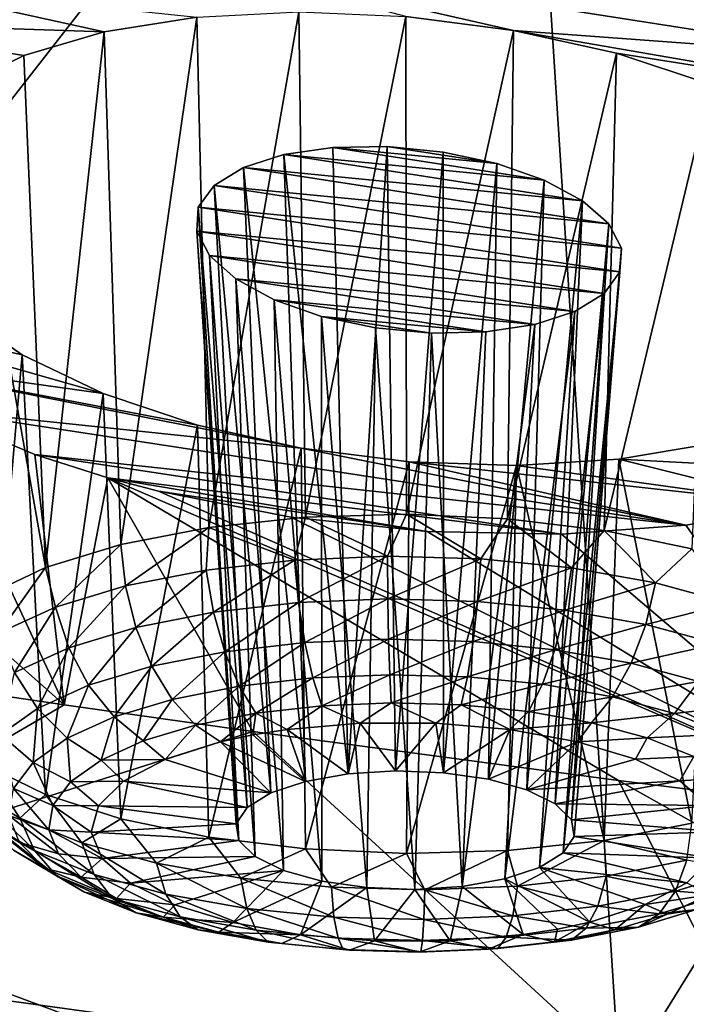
# Model space of a CAD drawing. Header units: metres. Extents: x -106 to 264, y -111 to 81.
# Tile 283 of 549: x 182.7 to 184.66, y 7.23 to 10.13. Entities that reach past the tile are written whole.
import ezdxf

# ---------------------------------------------------------------- set-up
doc = ezdxf.new("R2010")
doc.units = ezdxf.units.M
doc.layers.add('solid_20422013', color=7, linetype='CONTINUOUS')

msp = doc.modelspace()

# ---------------------------------------------------------------- linework, layer by layer
at = {"layer": 'solid_20422013'}
for points in [[(184.160324, 11.802539, 239.772095), (181.244278, 12.29898, 238.393173), (180.802429, 7.496829, 245.356094)], [(184.160324, 11.802539, 239.772095), (180.802429, 7.496829, 245.356094), (184.468872, 6.990704, 246.761917)], [(187.189865, 11.391417, 240.914032), (184.160324, 11.802539, 239.772095), (184.468872, 6.990704, 246.761917)], [(187.189865, 11.391417, 240.914032), (184.468872, 6.990704, 246.761917), (188.250092, 6.593118, 247.866257)], [(185.195145, 10.023938, 176.528854), (182.962662, 10.373031, 176.272797), (184.875244, 10.154762, 176.315903)], [(184.154877, 10.100755, 176.581284), (182.962662, 10.373031, 176.272797), (185.195145, 10.023938, 176.528854)], [(184.154877, 10.100755, 176.581284), (183.83783, 10.142313, 176.562439), (182.962662, 10.373031, 176.272797)], [(182.948532, 10.097184, 176.85524), (182.091766, 10.125464, 176.994843), (182.325394, 10.233992, 176.712799)], [(183.22142, 10.13962, 176.702988), (182.948532, 10.097184, 176.85524), (182.325394, 10.233992, 176.712799)], [(182.998093, 8.585068, 176.383347), (182.948532, 10.097184, 176.85524), (183.22142, 10.13962, 176.702988)], [(183.257324, 8.635356, 176.242386), (182.998093, 8.585068, 176.383347), (183.22142, 10.13962, 176.702988)], [(183.257324, 8.635356, 176.242386), (183.22142, 10.13962, 176.702988), (183.522079, 10.155413, 176.603851)], [(183.542007, 8.665476, 176.154907), (183.257324, 8.635356, 176.242386), (183.522079, 10.155413, 176.603851)], [(183.542007, 8.665476, 176.154907), (183.522079, 10.155413, 176.603851), (183.83783, 10.142313, 176.562439)], [(183.839691, 8.674112, 176.124741), (183.542007, 8.665476, 176.154907), (183.83783, 10.142313, 176.562439)], [(183.839691, 8.674112, 176.124741), (183.83783, 10.142313, 176.562439), (184.154877, 10.100755, 176.581284)], [(182.712173, 10.027225, 177.055466), (182.091766, 10.125464, 176.994843), (182.948532, 10.097184, 176.85524)], [(182.712173, 10.027225, 177.055466), (182.524704, 9.933858, 177.294342), (182.091766, 10.125464, 176.994843)], [(182.77565, 8.51681, 176.571655), (182.712173, 10.027225, 177.055466), (182.948532, 10.097184, 176.85524)], [(182.998093, 8.585068, 176.383347), (182.77565, 8.51681, 176.571655), (182.948532, 10.097184, 176.85524)], [(184.137375, 8.660888, 176.153229), (183.839691, 8.674112, 176.124741), (184.154877, 10.100755, 176.581284)], [(184.137375, 8.660888, 176.153229), (184.154877, 10.100755, 176.581284), (184.459137, 10.033344, 176.660431)], [(184.154877, 10.100755, 176.581284), (185.195145, 10.023938, 176.528854), (185.462418, 9.874371, 176.794083)], [(184.459137, 10.033344, 176.660431), (184.154877, 10.100755, 176.581284), (185.462418, 9.874371, 176.794083)], [(182.77565, 8.51681, 176.571655), (182.524704, 9.933858, 177.294342), (182.712173, 10.027225, 177.055466)], [(184.422043, 8.62638, 176.23909), (184.137375, 8.660888, 176.153229), (184.459137, 10.033344, 176.660431)], [(184.422043, 8.62638, 176.23909), (184.459137, 10.033344, 176.660431), (184.736969, 9.941542, 176.796463)], [(184.736969, 9.941542, 176.796463), (184.459137, 10.033344, 176.660431), (185.462418, 9.874371, 176.794083)], [(182.77565, 8.51681, 176.571655), (182.599701, 8.433567, 176.799057), (182.524704, 9.933858, 177.294342)], [(184.681259, 8.572097, 176.378601), (184.422043, 8.62638, 176.23909), (184.736969, 9.941542, 176.796463)], [(180.81427, 9.901612, 177.770645), (182.830688, 8.112091, 181.04361), (182.343765, 8.183591, 180.997772)], [(182.424042, 8.985002, 179.302551), (182.830688, 8.112091, 181.04361), (180.81427, 9.901612, 177.770645)], [(183.782715, 9.758223, 177.38446), (183.622711, 9.755213, 177.424225), (183.667847, 7.908313, 176.864746)], [(184.105881, 9.708325, 177.421356), (183.622711, 9.755213, 177.424225), (183.782715, 9.758223, 177.38446)], [(183.782715, 9.758223, 177.38446), (183.667847, 7.908313, 176.864746), (183.807327, 7.917111, 176.837875)], [(183.947708, 9.742038, 177.383347), (183.782715, 9.758223, 177.38446), (183.807327, 7.917111, 176.837875)], [(184.105881, 9.708325, 177.421356), (183.782715, 9.758223, 177.38446), (183.947708, 9.742038, 177.383347)], [(183.359451, 9.69628, 177.605743), (183.541977, 7.886082, 176.927338), (183.478455, 9.734516, 177.499878)], [(183.359451, 9.69628, 177.605743), (183.478455, 9.734516, 177.499878), (184.358566, 9.598545, 177.600845)], [(183.622711, 9.755213, 177.424225), (183.478455, 9.734516, 177.499878), (183.667847, 7.908313, 176.864746)], [(184.245987, 9.659343, 177.495605), (183.478455, 9.734516, 177.499878), (183.622711, 9.755213, 177.424225)], [(183.478455, 9.734516, 177.499878), (183.541977, 7.886082, 176.927338), (183.667847, 7.908313, 176.864746)], [(184.358566, 9.598545, 177.600845), (183.478455, 9.734516, 177.499878), (184.245987, 9.659343, 177.495605)], [(184.245987, 9.659343, 177.495605), (183.622711, 9.755213, 177.424225), (184.105881, 9.708325, 177.421356)], [(183.947708, 9.742038, 177.383347), (183.807327, 7.917111, 176.837875), (183.949112, 7.911765, 176.848877)], [(184.105881, 9.708325, 177.421356), (183.947708, 9.742038, 177.383347), (183.949112, 7.911765, 176.848877)], [(184.105881, 9.708325, 177.421356), (183.949112, 7.911765, 176.848877), (184.081726, 7.892705, 176.896881)], [(184.245987, 9.659343, 177.495605), (184.105881, 9.708325, 177.421356), (184.081726, 7.892705, 176.896881)], [(183.273285, 9.643755, 177.735352), (183.439926, 7.852219, 177.020554), (183.359451, 9.69628, 177.605743)], [(183.273285, 9.643755, 177.735352), (183.359451, 9.69628, 177.605743), (184.436111, 9.530203, 177.729553)], [(183.359451, 9.69628, 177.605743), (183.439926, 7.852219, 177.020554), (183.541977, 7.886082, 176.927338)], [(183.359451, 9.69628, 177.605743), (184.358566, 9.598545, 177.600845), (184.436111, 9.530203, 177.729553)], [(183.226089, 9.57975, 177.879807), (183.369934, 7.809467, 177.136871), (183.273285, 9.643755, 177.735352)], [(183.226089, 9.57975, 177.879807), (183.273285, 9.643755, 177.735352), (184.473694, 9.458668, 177.873032)], [(183.273285, 9.643755, 177.735352), (183.369934, 7.809467, 177.136871), (183.439926, 7.852219, 177.020554)], [(183.273285, 9.643755, 177.735352), (184.436111, 9.530203, 177.729553), (184.473694, 9.458668, 177.873032)], [(184.245987, 9.659343, 177.495605), (184.081726, 7.892705, 176.896881), (184.194412, 7.861477, 176.977997)], [(184.358566, 9.598545, 177.600845), (184.245987, 9.659343, 177.495605), (184.194412, 7.861477, 176.977997)], [(184.358566, 9.598545, 177.600845), (184.194412, 7.861477, 176.977997), (184.278061, 7.820611, 177.085648)], [(184.436111, 9.530203, 177.729553), (184.358566, 9.598545, 177.600845), (184.278061, 7.820611, 177.085648)], [(183.221329, 9.509293, 178.029144), (183.337708, 7.761291, 177.26683), (183.226089, 9.57975, 177.879807)], [(183.221329, 9.509293, 178.029144), (183.226089, 9.57975, 177.879807), (184.468872, 9.388774, 178.021927)], [(183.226089, 9.57975, 177.879807), (183.337708, 7.761291, 177.26683), (183.369934, 7.809467, 177.136871)], [(183.226089, 9.57975, 177.879807), (184.473694, 9.458668, 177.873032), (184.468872, 9.388774, 178.021927)], [(184.436111, 9.530203, 177.729553), (184.278061, 7.820611, 177.085648), (184.325882, 7.773417, 177.211105)], [(184.473694, 9.458668, 177.873032), (184.436111, 9.530203, 177.729553), (184.325882, 7.773417, 177.211105)], [(183.221329, 9.509293, 178.029144), (183.345825, 7.711592, 177.399948), (183.337708, 7.761291, 177.26683)], [(183.259155, 9.437072, 178.172546), (183.345825, 7.711592, 177.399948), (183.221329, 9.509293, 178.029144)], [(183.221329, 9.509293, 178.029144), (184.468872, 9.388774, 178.021927), (184.421936, 9.325054, 178.165833)], [(183.259155, 9.437072, 178.172546), (183.221329, 9.509293, 178.029144), (184.421936, 9.325054, 178.165833)], [(183.259155, 9.437072, 178.172546), (183.393631, 7.664398, 177.525406), (183.345825, 7.711592, 177.399948)], [(183.336884, 9.368075, 178.300903), (183.393631, 7.664398, 177.525406), (183.259155, 9.437072, 178.172546)], [(183.259155, 9.437072, 178.172546), (184.421936, 9.325054, 178.165833), (184.336258, 9.272309, 178.295029)], [(183.336884, 9.368075, 178.300903), (183.259155, 9.437072, 178.172546), (184.336258, 9.272309, 178.295029)], [(184.473694, 9.458668, 177.873032), (184.325882, 7.773417, 177.211105), (184.334, 7.723718, 177.344208)], [(184.468872, 9.388774, 178.021927), (184.473694, 9.458668, 177.873032), (184.334, 7.723718, 177.344208)], [(184.468872, 9.388774, 178.021927), (184.334, 7.723718, 177.344208), (184.301758, 7.675541, 177.474182)], [(184.421936, 9.325054, 178.165833), (184.468872, 9.388774, 178.021927), (184.301758, 7.675541, 177.474182)], [(183.336884, 9.368075, 178.300903), (183.47728, 7.623532, 177.633041), (183.393631, 7.664398, 177.525406)], [(183.449524, 9.306798, 178.405701), (183.47728, 7.623532, 177.633041), (183.336884, 9.368075, 178.300903)], [(183.336884, 9.368075, 178.300903), (184.336258, 9.272309, 178.295029), (184.217606, 9.233371, 178.400726)], [(183.449524, 9.306798, 178.405701), (183.336884, 9.368075, 178.300903), (184.217606, 9.233371, 178.400726)], [(184.421936, 9.325054, 178.165833), (184.301758, 7.675541, 177.474182), (184.231766, 7.63279, 177.590485)], [(184.336258, 9.272309, 178.295029), (184.421936, 9.325054, 178.165833), (184.231766, 7.63279, 177.590485)], [(182.945801, 9.030643, 179.093887), (182.157104, 9.140514, 179.037018), (181.957825, 9.310842, 178.726654)], [(182.706879, 9.144375, 178.906052), (182.945801, 9.030643, 179.093887), (181.957825, 9.310842, 178.726654)], [(182.518204, 9.275006, 178.675522), (182.706879, 9.144375, 178.906052), (181.957825, 9.310842, 178.726654)], [(183.449524, 9.306798, 178.405701), (183.589966, 7.592304, 177.714157), (183.47728, 7.623532, 177.633041)], [(183.589615, 9.257533, 178.47963), (183.589966, 7.592304, 177.714157), (183.449524, 9.306798, 178.405701)], [(184.07341, 9.211731, 178.476471), (183.449524, 9.306798, 178.405701), (184.217606, 9.233371, 178.400726)], [(184.07341, 9.211731, 178.476471), (183.589615, 9.257533, 178.47963), (183.449524, 9.306798, 178.405701)], [(182.59964, 7.933365, 178.140671), (182.706879, 9.144375, 178.906052), (182.518204, 9.275006, 178.675522)], [(184.336258, 9.272309, 178.295029), (184.231766, 7.63279, 177.590485), (184.129715, 7.598927, 177.683716)], [(184.217606, 9.233371, 178.400726), (184.336258, 9.272309, 178.295029), (184.129715, 7.598927, 177.683716)], [(183.589615, 9.257533, 178.47963), (183.72258, 7.573245, 177.762161), (183.589966, 7.592304, 177.714157)], [(183.748093, 9.223873, 178.517548), (183.72258, 7.573245, 177.762161), (183.589615, 9.257533, 178.47963)], [(183.913391, 9.208082, 178.516281), (183.748093, 9.223873, 178.517548), (183.589615, 9.257533, 178.47963)], [(184.07341, 9.211731, 178.476471), (183.913391, 9.208082, 178.516281), (183.589615, 9.257533, 178.47963)], [(183.748093, 9.223873, 178.517548), (183.864365, 7.567897, 177.773178), (183.72258, 7.573245, 177.762161)], [(183.913391, 9.208082, 178.516281), (183.864365, 7.567897, 177.773178), (183.748093, 9.223873, 178.517548)], [(183.913391, 9.208082, 178.516281), (184.003845, 7.576696, 177.746292), (183.864365, 7.567897, 177.773178)], [(184.07341, 9.211731, 178.476471), (184.003845, 7.576696, 177.746292), (183.913391, 9.208082, 178.516281)], [(184.217606, 9.233371, 178.400726), (184.129715, 7.598927, 177.683716), (184.003845, 7.576696, 177.746292)], [(184.07341, 9.211731, 178.476471), (184.217606, 9.233371, 178.400726), (184.003845, 7.576696, 177.746292)], [(183.529114, 8.868923, 179.309799), (182.424042, 8.985002, 179.302551), (182.157104, 9.140514, 179.037018)], [(183.224152, 8.936901, 179.230148), (183.529114, 8.868923, 179.309799), (182.157104, 9.140514, 179.037018)], [(182.945801, 9.030643, 179.093887), (183.224152, 8.936901, 179.230148), (182.157104, 9.140514, 179.037018)], [(182.59964, 7.933365, 178.140671), (182.775558, 7.84741, 178.367081), (182.706879, 9.144375, 178.906052)], [(182.775558, 7.84741, 178.367081), (182.945801, 9.030643, 179.093887), (182.706879, 9.144375, 178.906052)], [(182.775558, 7.84741, 178.367081), (182.997986, 7.775724, 178.554138), (182.945801, 9.030643, 179.093887)], [(182.997986, 7.775724, 178.554138), (183.224152, 8.936901, 179.230148), (182.945801, 9.030643, 179.093887)], [(182.424042, 8.985002, 179.302551), (182.744614, 8.849942, 179.515198), (182.830688, 8.112091, 181.04361)], [(184.663269, 8.641439, 179.561646), (182.744614, 8.849942, 179.515198), (182.424042, 8.985002, 179.302551)], [(183.529114, 8.868923, 179.309799), (184.663269, 8.641439, 179.561646), (182.424042, 8.985002, 179.302551)], [(182.997986, 7.775724, 178.554138), (183.257202, 7.721441, 178.693634), (183.224152, 8.936901, 179.230148)], [(183.257202, 7.721441, 178.693634), (183.529114, 8.868923, 179.309799), (183.224152, 8.936901, 179.230148)], [(183.257202, 7.721441, 178.693634), (183.54187, 7.686934, 178.77951), (183.529114, 8.868923, 179.309799)], [(183.529114, 8.868923, 179.309799), (183.847198, 8.828452, 179.3293), (184.663269, 8.641439, 179.561646)], [(183.54187, 7.686934, 178.77951), (183.847198, 8.828452, 179.3293), (183.529114, 8.868923, 179.309799)], [(184.465622, 8.836196, 179.189865), (184.739441, 8.882573, 179.037796), (185.304611, 8.791926, 179.122009)], [(184.681152, 7.762753, 178.549377), (184.739441, 8.882573, 179.037796), (184.465622, 8.836196, 179.189865)], [(182.744614, 8.849942, 179.515198), (182.958893, 8.781911, 179.611786), (182.830688, 8.112091, 181.04361)], [(184.297058, 8.615037, 179.688538), (182.958893, 8.781911, 179.611786), (182.744614, 8.849942, 179.515198)], [(184.297058, 8.615037, 179.688538), (182.744614, 8.849942, 179.515198), (184.663269, 8.641439, 179.561646)], [(183.54187, 7.686934, 178.77951), (183.839554, 7.673709, 178.807983), (183.847198, 8.828452, 179.3293)], [(183.839554, 7.673709, 178.807983), (184.163986, 8.817475, 179.288498), (183.847198, 8.828452, 179.3293)], [(183.847198, 8.828452, 179.3293), (185.007431, 8.70136, 179.369415), (184.663269, 8.641439, 179.561646)], [(183.847198, 8.828452, 179.3293), (184.163986, 8.817475, 179.288498), (185.007431, 8.70136, 179.369415)], [(184.163986, 8.817475, 179.288498), (184.465622, 8.836196, 179.189865), (185.007431, 8.70136, 179.369415)], [(184.421921, 7.712466, 178.690353), (184.465622, 8.836196, 179.189865), (184.163986, 8.817475, 179.288498)], [(184.421921, 7.712466, 178.690353), (184.681152, 7.762753, 178.549377), (184.465622, 8.836196, 179.189865)], [(184.465622, 8.836196, 179.189865), (185.304611, 8.791926, 179.122009), (185.007431, 8.70136, 179.369415)], [(183.839554, 7.673709, 178.807983), (184.137253, 7.682345, 178.777832), (184.163986, 8.817475, 179.288498)], [(184.137253, 7.682345, 178.777832), (184.421921, 7.712466, 178.690353), (184.163986, 8.817475, 179.288498)], [(182.958893, 8.781911, 179.611786), (183.386337, 8.033326, 181.093918), (182.830688, 8.112091, 181.04361)], [(182.958893, 8.781911, 179.611786), (184.464569, 7.888838, 181.185837), (183.386337, 8.033326, 181.093918)], [(182.958893, 8.781911, 179.611786), (185.267349, 7.788717, 181.248596), (184.464569, 7.888838, 181.185837)], [(183.108658, 8.742356, 179.662964), (185.267349, 7.788717, 181.248596), (182.958893, 8.781911, 179.611786)], [(183.900894, 8.622995, 179.750519), (182.958893, 8.781911, 179.611786), (184.297058, 8.615037, 179.688538)], [(183.108658, 8.742356, 179.662964), (182.958893, 8.781911, 179.611786), (183.900894, 8.622995, 179.750519)], [(183.108658, 8.742356, 179.662964), (183.498993, 8.665092, 179.74379), (185.267349, 7.788717, 181.248596)], [(183.108658, 8.742356, 179.662964), (183.900894, 8.622995, 179.750519), (183.498993, 8.665092, 179.74379)], [(184.663269, 8.641439, 179.561646), (185.007431, 8.70136, 179.369415), (185.267349, 7.788717, 181.248596)], [(183.510071, 8.539116, 176.141647), (183.257324, 8.635356, 176.242386), (183.542007, 8.665476, 176.154907)], [(183.498993, 8.665092, 179.74379), (183.900894, 8.622995, 179.750519), (185.267349, 7.788717, 181.248596)], [(183.783417, 8.550219, 176.105453), (183.510071, 8.539116, 176.141647), (183.542007, 8.665476, 176.154907)], [(183.783417, 8.550219, 176.105453), (183.542007, 8.665476, 176.154907), (183.839691, 8.674112, 176.124741)], [(184.058884, 8.542419, 176.119888), (183.783417, 8.550219, 176.105453), (183.839691, 8.674112, 176.124741)], [(184.058884, 8.542419, 176.119888), (183.839691, 8.674112, 176.124741), (184.137375, 8.660888, 176.153229)], [(184.325897, 8.516021, 176.184433), (184.058884, 8.542419, 176.119888), (184.137375, 8.660888, 176.153229)], [(184.325897, 8.516021, 176.184433), (184.137375, 8.660888, 176.153229), (184.422043, 8.62638, 176.23909)], [(183.011261, 8.462626, 176.358521), (182.998093, 8.585068, 176.383347), (183.257324, 8.635356, 176.242386)], [(183.249344, 8.50954, 176.227097), (183.011261, 8.462626, 176.358521), (183.257324, 8.635356, 176.242386)], [(183.510071, 8.539116, 176.141647), (183.249344, 8.50954, 176.227097), (183.257324, 8.635356, 176.242386)], [(184.297058, 8.615037, 179.688538), (184.663269, 8.641439, 179.561646), (185.267349, 7.788717, 181.248596)], [(184.574173, 8.472035, 176.29657), (184.325897, 8.516021, 176.184433), (184.422043, 8.62638, 176.23909)], [(184.574173, 8.472035, 176.29657), (184.422043, 8.62638, 176.23909), (184.681259, 8.572097, 176.378601)], [(183.900894, 8.622995, 179.750519), (184.297058, 8.615037, 179.688538), (185.267349, 7.788717, 181.248596)], [(182.804977, 8.400179, 176.530869), (182.77565, 8.51681, 176.571655), (182.998093, 8.585068, 176.383347)], [(182.804977, 8.400179, 176.530869), (182.998093, 8.585068, 176.383347), (183.011261, 8.462626, 176.358521)], [(184.794189, 8.412153, 176.452011), (184.574173, 8.472035, 176.29657), (184.681259, 8.572097, 176.378601)], [(183.271194, 8.38536, 176.233551), (183.249344, 8.50954, 176.227097), (183.510071, 8.539116, 176.141647)], [(183.521835, 8.413793, 176.151398), (183.271194, 8.38536, 176.233551), (183.510071, 8.539116, 176.141647)], [(183.521835, 8.413793, 176.151398), (183.510071, 8.539116, 176.141647), (183.783417, 8.550219, 176.105453)], [(183.784622, 8.424465, 176.116608), (183.521835, 8.413793, 176.151398), (183.783417, 8.550219, 176.105453)], [(183.784622, 8.424465, 176.116608), (183.783417, 8.550219, 176.105453), (184.058884, 8.542419, 176.119888)], [(184.049438, 8.416968, 176.130493), (183.784622, 8.424465, 176.116608), (184.058884, 8.542419, 176.119888)], [(184.049438, 8.416968, 176.130493), (184.058884, 8.542419, 176.119888), (184.325897, 8.516021, 176.184433)], [(182.638412, 8.324596, 176.737503), (182.599701, 8.433567, 176.799057), (182.77565, 8.51681, 176.571655)], [(182.804977, 8.400179, 176.530869), (182.638412, 8.324596, 176.737503), (182.77565, 8.51681, 176.571655)], [(183.042313, 8.340261, 176.359894), (183.011261, 8.462626, 176.358521), (183.249344, 8.50954, 176.227097)], [(183.271194, 8.38536, 176.233551), (183.042313, 8.340261, 176.359894), (183.249344, 8.50954, 176.227097)], [(184.306122, 8.39159, 176.192535), (184.049438, 8.416968, 176.130493), (184.325897, 8.516021, 176.184433)], [(184.306122, 8.39159, 176.192535), (184.325897, 8.516021, 176.184433), (184.574173, 8.472035, 176.29657)], [(182.844009, 8.280227, 176.525574), (182.804977, 8.400179, 176.530869), (183.011261, 8.462626, 176.358521)], [(182.844009, 8.280227, 176.525574), (183.011261, 8.462626, 176.358521), (183.042313, 8.340261, 176.359894)], [(184.5448, 8.349305, 176.300339), (184.306122, 8.39159, 176.192535), (184.574173, 8.472035, 176.29657)], [(184.5448, 8.349305, 176.300339), (184.574173, 8.472035, 176.29657), (184.794189, 8.412153, 176.452011)], [(183.539993, 8.295493, 176.191589), (183.521835, 8.413793, 176.151398), (183.784622, 8.424465, 176.116608)], [(183.787003, 8.305526, 176.158875), (183.539993, 8.295493, 176.191589), (183.784622, 8.424465, 176.116608)], [(183.787003, 8.305526, 176.158875), (183.784622, 8.424465, 176.116608), (184.049438, 8.416968, 176.130493)], [(182.683884, 8.207566, 176.724213), (182.638412, 8.324596, 176.737503), (182.804977, 8.400179, 176.530869)], [(182.844009, 8.280227, 176.525574), (182.683884, 8.207566, 176.724213), (182.804977, 8.400179, 176.530869)], [(183.304398, 8.268767, 176.268814), (183.271194, 8.38536, 176.233551), (183.521835, 8.413793, 176.151398)], [(183.539993, 8.295493, 176.191589), (183.304398, 8.268767, 176.268814), (183.521835, 8.413793, 176.151398)], [(184.035934, 8.298479, 176.171936), (183.787003, 8.305526, 176.158875), (184.049438, 8.416968, 176.130493)], [(184.035934, 8.298479, 176.171936), (184.049438, 8.416968, 176.130493), (184.306122, 8.39159, 176.192535)], [(184.277206, 8.274624, 176.23024), (184.035934, 8.298479, 176.171936), (184.306122, 8.39159, 176.192535)], [(184.277206, 8.274624, 176.23024), (184.306122, 8.39159, 176.192535), (184.5448, 8.349305, 176.300339)], [(184.756317, 8.291739, 176.449768), (184.5448, 8.349305, 176.300339), (184.794189, 8.412153, 176.452011)], [(183.089264, 8.226375, 176.387573), (183.042313, 8.340261, 176.359894), (183.271194, 8.38536, 176.233551)], [(183.304398, 8.268767, 176.268814), (183.089264, 8.226375, 176.387573), (183.271194, 8.38536, 176.233551)], [(182.902847, 8.169945, 176.543304), (182.844009, 8.280227, 176.525574), (183.042313, 8.340261, 176.359894)], [(182.902847, 8.169945, 176.543304), (183.042313, 8.340261, 176.359894), (183.089264, 8.226375, 176.387573)], [(184.501572, 8.234877, 176.331589), (184.277206, 8.274624, 176.23024), (184.5448, 8.349305, 176.300339)], [(184.501572, 8.234877, 176.331589), (184.5448, 8.349305, 176.300339), (184.756317, 8.291739, 176.449768)], [(183.5634, 8.191761, 176.259644), (183.539993, 8.295493, 176.191589), (183.787003, 8.305526, 176.158875)], [(183.790436, 8.200983, 176.229584), (183.5634, 8.191761, 176.259644), (183.787003, 8.305526, 176.158875)], [(183.790436, 8.200983, 176.229584), (183.787003, 8.305526, 176.158875), (184.035934, 8.298479, 176.171936)], [(182.752335, 8.101645, 176.730026), (182.683884, 8.207566, 176.724213), (182.844009, 8.280227, 176.525574)], [(182.902847, 8.169945, 176.543304), (182.752335, 8.101645, 176.730026), (182.844009, 8.280227, 176.525574)], [(183.346848, 8.167196, 176.330627), (183.304398, 8.268767, 176.268814), (183.539993, 8.295493, 176.191589)], [(183.5634, 8.191761, 176.259644), (183.346848, 8.167196, 176.330627), (183.539993, 8.295493, 176.191589)], [(184.019241, 8.194506, 176.241577), (183.790436, 8.200983, 176.229584), (184.035934, 8.298479, 176.171936)], [(184.019241, 8.194506, 176.241577), (184.035934, 8.298479, 176.171936), (184.277206, 8.274624, 176.23024)], [(184.700378, 8.180766, 176.472046), (184.501572, 8.234877, 176.331589), (184.756317, 8.291739, 176.449768)], [(183.149109, 8.128231, 176.439774), (183.089264, 8.226375, 176.387573), (183.304398, 8.268767, 176.268814)], [(183.346848, 8.167196, 176.330627), (183.149109, 8.128231, 176.439774), (183.304398, 8.268767, 176.268814)], [(184.241013, 8.172579, 176.295181), (184.019241, 8.194506, 176.241577), (184.277206, 8.274624, 176.23024)], [(184.241013, 8.172579, 176.295181), (184.277206, 8.274624, 176.23024), (184.501572, 8.234877, 176.331589)], [(182.977768, 8.076363, 176.582916), (182.902847, 8.169945, 176.543304), (183.089264, 8.226375, 176.387573)], [(182.977768, 8.076363, 176.582916), (183.089264, 8.226375, 176.387573), (183.149109, 8.128231, 176.439774)], [(184.44722, 8.136045, 176.388321), (184.241013, 8.172579, 176.295181), (184.501572, 8.234877, 176.331589)], [(184.44722, 8.136045, 176.388321), (184.501572, 8.234877, 176.331589), (184.700378, 8.180766, 176.472046)], [(182.752335, 8.101645, 176.730026), (182.643509, 8.024102, 176.940567), (182.683884, 8.207566, 176.724213)], [(183.395828, 8.087122, 176.415054), (183.346848, 8.167196, 176.330627), (183.5634, 8.191761, 176.259644)], [(183.590546, 8.10921, 176.351227), (183.395828, 8.087122, 176.415054), (183.5634, 8.191761, 176.259644)], [(183.590546, 8.10921, 176.351227), (183.5634, 8.191761, 176.259644), (183.790436, 8.200983, 176.229584)], [(183.794693, 8.117501, 176.324203), (183.590546, 8.10921, 176.351227), (183.790436, 8.200983, 176.229584)], [(183.794693, 8.117501, 176.324203), (183.790436, 8.200983, 176.229584), (184.019241, 8.194506, 176.241577)], [(184.000412, 8.111677, 176.334991), (183.794693, 8.117501, 176.324203), (184.019241, 8.194506, 176.241577)], [(184.000412, 8.111677, 176.334991), (184.019241, 8.194506, 176.241577), (184.241013, 8.172579, 176.295181)], [(182.343765, 8.183591, 180.997772), (182.830688, 8.112091, 181.04361), (181.875961, 7.554808, 182.431747)], [(182.839432, 8.013586, 176.754547), (182.752335, 8.101645, 176.730026), (182.902847, 8.169945, 176.543304)], [(182.977768, 8.076363, 176.582916), (182.839432, 8.013586, 176.754547), (182.902847, 8.169945, 176.543304)], [(183.218033, 8.052086, 176.513199), (183.149109, 8.128231, 176.439774), (183.346848, 8.167196, 176.330627)], [(183.395828, 8.087122, 176.415054), (183.218033, 8.052086, 176.513199), (183.346848, 8.167196, 176.330627)], [(184.199829, 8.091962, 176.383179), (184.000412, 8.111677, 176.334991), (184.241013, 8.172579, 176.295181)], [(184.199829, 8.091962, 176.383179), (184.241013, 8.172579, 176.295181), (184.44722, 8.136045, 176.388321)], [(184.629959, 8.086309, 176.517426), (184.44722, 8.136045, 176.388321), (184.700378, 8.180766, 176.472046)], [(184.629959, 8.086309, 176.517426), (184.700378, 8.180766, 176.472046), (184.866013, 8.114369, 176.64624)], [(184.385239, 8.059113, 176.466934), (184.199829, 8.091962, 176.383179), (184.44722, 8.136045, 176.388321)], [(184.385239, 8.059113, 176.466934), (184.44722, 8.136045, 176.388321), (184.629959, 8.086309, 176.517426)], [(182.830688, 8.112091, 181.04361), (183.386337, 8.033326, 181.093918), (181.875961, 7.554808, 182.431747)], [(182.739395, 7.942312, 176.948059), (182.643509, 8.024102, 176.940567), (182.752335, 8.101645, 176.730026)], [(182.839432, 8.013586, 176.754547), (182.739395, 7.942312, 176.948059), (182.752335, 8.101645, 176.730026)], [(183.06398, 8.005449, 176.641907), (182.977768, 8.076363, 176.582916), (183.149109, 8.128231, 176.439774)], [(183.06398, 8.005449, 176.641907), (183.149109, 8.128231, 176.439774), (183.218033, 8.052086, 176.513199)], [(183.488098, 8.039417, 176.500305), (183.395828, 8.087122, 176.415054), (183.590546, 8.10921, 176.351227)], [(183.703445, 8.058113, 176.445099), (183.488098, 8.039417, 176.500305), (183.590546, 8.10921, 176.351227)], [(183.703445, 8.058113, 176.445099), (183.590546, 8.10921, 176.351227), (183.794693, 8.117501, 176.324203)], [(183.926483, 8.058165, 176.439713), (183.703445, 8.058113, 176.445099), (183.794693, 8.117501, 176.324203)], [(183.926483, 8.058165, 176.439713), (183.794693, 8.117501, 176.324203), (184.000412, 8.111677, 176.334991)], [(184.144257, 8.039568, 176.484482), (183.926483, 8.058165, 176.439713), (184.000412, 8.111677, 176.334991)], [(184.144257, 8.039568, 176.484482), (184.000412, 8.111677, 176.334991), (184.199829, 8.091962, 176.383179)], [(184.782196, 8.025282, 176.677536), (184.629959, 8.086309, 176.517426), (184.866013, 8.114369, 176.64624)], [(182.93959, 7.949003, 176.796219), (182.839432, 8.013586, 176.754547), (182.977768, 8.076363, 176.582916)], [(183.06398, 8.005449, 176.641907), (182.93959, 7.949003, 176.796219), (182.977768, 8.076363, 176.582916)], [(183.29158, 8.002831, 176.603043), (183.218033, 8.052086, 176.513199), (183.395828, 8.087122, 176.415054)], [(183.38652, 8.02324, 176.546082), (183.29158, 8.002831, 176.603043), (183.395828, 8.087122, 176.415054)], [(183.488098, 8.039417, 176.500305), (183.38652, 8.02324, 176.546082), (183.395828, 8.087122, 176.415054)], [(184.144257, 8.039568, 176.484482), (184.199829, 8.091962, 176.383179), (184.385239, 8.059113, 176.466934)], [(184.549561, 8.014392, 176.583023), (184.385239, 8.059113, 176.466934), (184.629959, 8.086309, 176.517426)], [(184.549561, 8.014392, 176.583023), (184.629959, 8.086309, 176.517426), (184.782196, 8.025282, 176.677536)], [(183.128189, 7.951015, 176.745865), (183.06398, 8.005449, 176.641907), (183.218033, 8.052086, 176.513199)], [(183.128189, 7.951015, 176.745865), (183.218033, 8.052086, 176.513199), (183.29158, 8.002831, 176.603043)], [(183.667847, 7.908313, 176.864746), (183.488098, 8.039417, 176.500305), (183.703445, 8.058113, 176.445099)], [(183.807327, 7.917111, 176.837875), (183.667847, 7.908313, 176.864746), (183.703445, 8.058113, 176.445099)], [(183.807327, 7.917111, 176.837875), (183.703445, 8.058113, 176.445099), (183.926483, 8.058165, 176.439713)], [(183.949112, 7.911765, 176.848877), (183.807327, 7.917111, 176.837875), (183.926483, 8.058165, 176.439713)], [(183.949112, 7.911765, 176.848877), (183.926483, 8.058165, 176.439713), (184.144257, 8.039568, 176.484482)], [(184.344116, 8.003404, 176.576782), (184.144257, 8.039568, 176.484482), (184.385239, 8.059113, 176.466934)], [(184.344116, 8.003404, 176.576782), (184.385239, 8.059113, 176.466934), (184.549561, 8.014392, 176.583023)], [(185.290894, 6.283446, 184.502121), (181.875961, 7.554808, 182.431747), (183.386337, 8.033326, 181.093918)], [(182.739395, 7.942312, 176.948059), (182.681503, 7.86528, 177.156036), (182.643509, 8.024102, 176.940567)], [(183.541977, 7.886082, 176.927338), (183.29158, 8.002831, 176.603043), (183.38652, 8.02324, 176.546082)], [(184.464569, 7.888838, 181.185837), (185.290894, 6.283446, 184.502121), (183.386337, 8.033326, 181.093918)], [(183.541977, 7.886082, 176.927338), (183.38652, 8.02324, 176.546082), (183.488098, 8.039417, 176.500305)], [(183.667847, 7.908313, 176.864746), (183.541977, 7.886082, 176.927338), (183.488098, 8.039417, 176.500305)], [(184.081726, 7.892705, 176.896881), (183.949112, 7.911765, 176.848877), (184.144257, 8.039568, 176.484482)], [(184.081726, 7.892705, 176.896881), (184.144257, 8.039568, 176.484482), (184.344116, 8.003404, 176.576782)], [(184.514481, 7.951771, 176.711273), (184.344116, 8.003404, 176.576782), (184.549561, 8.014392, 176.583023)], [(184.514481, 7.951771, 176.711273), (184.549561, 8.014392, 176.583023), (184.686447, 7.959519, 176.726974)], [(184.686447, 7.959519, 176.726974), (184.549561, 8.014392, 176.583023), (184.782196, 8.025282, 176.677536)], [(182.84964, 7.884916, 176.97023), (182.739395, 7.942312, 176.948059), (182.839432, 8.013586, 176.754547)], [(182.93959, 7.949003, 176.796219), (182.84964, 7.884916, 176.97023), (182.839432, 8.013586, 176.754547)], [(183.128189, 7.951015, 176.745865), (182.93959, 7.949003, 176.796219), (183.06398, 8.005449, 176.641907)], [(183.439926, 7.852219, 177.020554), (183.128189, 7.951015, 176.745865), (183.29158, 8.002831, 176.603043)], [(183.541977, 7.886082, 176.927338), (183.439926, 7.852219, 177.020554), (183.29158, 8.002831, 176.603043)], [(184.194412, 7.861477, 176.977997), (184.081726, 7.892705, 176.896881), (184.344116, 8.003404, 176.576782)], [(184.194412, 7.861477, 176.977997), (184.344116, 8.003404, 176.576782), (184.514481, 7.951771, 176.711273)], [(184.645447, 7.887666, 176.880127), (184.514481, 7.951771, 176.711273), (184.686447, 7.959519, 176.726974)], [(184.645447, 7.887666, 176.880127), (184.686447, 7.959519, 176.726974), (184.790649, 7.896602, 176.89328)], [(182.560226, 7.862358, 177.979126), (182.699753, 7.77811, 178.201813), (182.59964, 7.933365, 178.140671)], [(182.699753, 7.77811, 178.201813), (182.775558, 7.84741, 178.367081), (182.59964, 7.933365, 178.140671)], [(182.797592, 7.815653, 177.157227), (182.681503, 7.86528, 177.156036), (182.739395, 7.942312, 176.948059)], [(182.84964, 7.884916, 176.97023), (182.797592, 7.815653, 177.157227), (182.739395, 7.942312, 176.948059)], [(183.00589, 7.886773, 176.921051), (182.84964, 7.884916, 176.97023), (182.93959, 7.949003, 176.796219)], [(183.128189, 7.951015, 176.745865), (183.00589, 7.886773, 176.921051), (182.93959, 7.949003, 176.796219)], [(183.439926, 7.852219, 177.020554), (183.00589, 7.886773, 176.921051), (183.128189, 7.951015, 176.745865)], [(184.194412, 7.861477, 176.977997), (184.514481, 7.951771, 176.711273), (184.645447, 7.887666, 176.880127)], [(182.931763, 7.813832, 177.118423), (182.797592, 7.815653, 177.157227), (182.84964, 7.884916, 176.97023)], [(183.00589, 7.886773, 176.921051), (182.931763, 7.813832, 177.118423), (182.84964, 7.884916, 176.97023)], [(183.369934, 7.809467, 177.136871), (182.931763, 7.813832, 177.118423), (183.00589, 7.886773, 176.921051)], [(183.439926, 7.852219, 177.020554), (183.369934, 7.809467, 177.136871), (183.00589, 7.886773, 176.921051)], [(184.278061, 7.820611, 177.085648), (184.194412, 7.861477, 176.977997), (184.645447, 7.887666, 176.880127)], [(184.278061, 7.820611, 177.085648), (184.645447, 7.887666, 176.880127), (184.729401, 7.814811, 177.073563)], [(184.464569, 7.888838, 181.185837), (186.607559, 6.685765, 183.384644), (185.290894, 6.283446, 184.502121)], [(184.464569, 7.888838, 181.185837), (185.267349, 7.788717, 181.248596), (186.607559, 6.685765, 183.384644)], [(184.729401, 7.814811, 177.073563), (184.645447, 7.887666, 176.880127), (184.790649, 7.896602, 176.89328)], [(182.742844, 7.682209, 178.131927), (182.699753, 7.77811, 178.201813), (182.560226, 7.862358, 177.979126)], [(182.608719, 7.763199, 177.917847), (182.742844, 7.682209, 178.131927), (182.560226, 7.862358, 177.979126)], [(182.785446, 7.743874, 177.350037), (182.667999, 7.785451, 177.370468), (182.681503, 7.86528, 177.156036)], [(182.797592, 7.815653, 177.157227), (182.785446, 7.743874, 177.350037), (182.681503, 7.86528, 177.156036)], [(182.699753, 7.77811, 178.201813), (182.883041, 7.704634, 178.394577), (182.775558, 7.84741, 178.367081)], [(182.883041, 7.704634, 178.394577), (182.997986, 7.775724, 178.554138), (182.775558, 7.84741, 178.367081)], [(182.91011, 7.736427, 177.326538), (182.785446, 7.743874, 177.350037), (182.797592, 7.815653, 177.157227)], [(182.931763, 7.813832, 177.118423), (182.91011, 7.736427, 177.326538), (182.797592, 7.815653, 177.157227)], [(183.337708, 7.761291, 177.26683), (182.91011, 7.736427, 177.326538), (182.931763, 7.813832, 177.118423)], [(183.369934, 7.809467, 177.136871), (183.337708, 7.761291, 177.26683), (182.931763, 7.813832, 177.118423)], [(184.325882, 7.773417, 177.211105), (184.278061, 7.820611, 177.085648), (184.729401, 7.814811, 177.073563)], [(184.325882, 7.773417, 177.211105), (184.729401, 7.814811, 177.073563), (184.76149, 7.737435, 177.28035)], [(182.813675, 7.672338, 177.541245), (182.699402, 7.705892, 177.583115), (182.667999, 7.785451, 177.370468)], [(182.785446, 7.743874, 177.350037), (182.813675, 7.672338, 177.541245), (182.667999, 7.785451, 177.370468)], [(182.774475, 7.629661, 177.785812), (182.681686, 7.683949, 177.852005), (182.599991, 7.766886, 177.631485)], [(182.699402, 7.705892, 177.583115), (182.774475, 7.629661, 177.785812), (182.599991, 7.766886, 177.631485)], [(182.80777, 7.607821, 178.053238), (182.742844, 7.682209, 178.131927), (182.608719, 7.763199, 177.917847)], [(182.681686, 7.683949, 177.852005), (182.80777, 7.607821, 178.053238), (182.608719, 7.763199, 177.917847)], [(182.919052, 7.611574, 178.31723), (182.883041, 7.704634, 178.394577), (182.699753, 7.77811, 178.201813)], [(182.742844, 7.682209, 178.131927), (182.919052, 7.611574, 178.31723), (182.699753, 7.77811, 178.201813)], [(182.883041, 7.704634, 178.394577), (183.103058, 7.644752, 178.550034), (182.997986, 7.775724, 178.554138)], [(183.337708, 7.761291, 177.26683), (183.345825, 7.711592, 177.399948), (182.91011, 7.736427, 177.326538)], [(183.103058, 7.644752, 178.550034), (183.257202, 7.721441, 178.693634), (182.997986, 7.775724, 178.554138)], [(184.334, 7.723718, 177.344208), (184.325882, 7.773417, 177.211105), (184.76149, 7.737435, 177.28035)], [(184.66597, 7.654161, 178.488068), (184.681152, 7.762753, 178.549377), (184.421921, 7.712466, 178.690353)], [(182.9422, 7.659051, 177.533325), (182.813675, 7.672338, 177.541245), (182.785446, 7.743874, 177.350037)], [(182.91011, 7.736427, 177.326538), (182.9422, 7.659051, 177.533325), (182.785446, 7.743874, 177.350037)], [(183.345825, 7.711592, 177.399948), (182.9422, 7.659051, 177.533325), (182.91011, 7.736427, 177.326538)], [(184.301758, 7.675541, 177.474182), (184.334, 7.723718, 177.344208), (184.739838, 7.66003, 177.488464)], [(184.334, 7.723718, 177.344208), (184.76149, 7.737435, 177.28035), (184.739838, 7.66003, 177.488464)], [(182.881195, 7.603795, 177.723495), (182.774475, 7.629661, 177.785812), (182.699402, 7.705892, 177.583115)], [(182.813675, 7.672338, 177.541245), (182.881195, 7.603795, 177.723495), (182.699402, 7.705892, 177.583115)], [(183.130554, 7.554007, 178.466675), (183.103058, 7.644752, 178.550034), (182.883041, 7.704634, 178.394577)], [(182.919052, 7.611574, 178.31723), (183.130554, 7.554007, 178.466675), (182.883041, 7.704634, 178.394577)], [(183.345825, 7.711592, 177.399948), (183.393631, 7.664398, 177.525406), (182.9422, 7.659051, 177.533325)], [(183.103058, 7.644752, 178.550034), (183.351334, 7.600767, 178.66217), (183.257202, 7.721441, 178.693634)], [(183.351334, 7.600767, 178.66217), (183.54187, 7.686934, 178.77951), (183.257202, 7.721441, 178.693634)], [(184.16716, 7.577672, 178.704941), (184.421921, 7.712466, 178.690353), (184.137253, 7.682345, 178.777832)], [(184.16716, 7.577672, 178.704941), (184.427887, 7.607248, 178.619492), (184.421921, 7.712466, 178.690353)], [(184.427887, 7.607248, 178.619492), (184.66597, 7.654161, 178.488068), (184.421921, 7.712466, 178.690353)], [(182.890366, 7.559687, 177.970779), (182.80777, 7.607821, 178.053238), (182.681686, 7.683949, 177.852005)], [(182.774475, 7.629661, 177.785812), (182.890366, 7.559687, 177.970779), (182.681686, 7.683949, 177.852005)], [(182.973389, 7.541425, 178.227432), (182.919052, 7.611574, 178.31723), (182.742844, 7.682209, 178.131927)], [(182.80777, 7.607821, 178.053238), (182.973389, 7.541425, 178.227432), (182.742844, 7.682209, 178.131927)], [(182.9422, 7.659051, 177.533325), (182.881195, 7.603795, 177.723495), (182.813675, 7.672338, 177.541245)], [(183.351334, 7.600767, 178.66217), (183.618347, 7.574368, 178.7267), (183.54187, 7.686934, 178.77951)], [(183.618347, 7.574368, 178.7267), (183.839554, 7.673709, 178.807983), (183.54187, 7.686934, 178.77951)], [(183.618347, 7.574368, 178.7267), (183.893814, 7.566569, 178.74115), (183.839554, 7.673709, 178.807983)], [(183.893814, 7.566569, 178.74115), (184.137253, 7.682345, 178.777832), (183.839554, 7.673709, 178.807983)], [(183.893814, 7.566569, 178.74115), (184.16716, 7.577672, 178.704941), (184.137253, 7.682345, 178.777832)], [(184.231766, 7.63279, 177.590485), (184.301758, 7.675541, 177.474182), (184.66571, 7.58709, 177.685852)], [(184.301758, 7.675541, 177.474182), (184.739838, 7.66003, 177.488464), (184.66571, 7.58709, 177.685852)], [(182.9422, 7.659051, 177.533325), (183.026154, 7.586196, 177.726761), (182.881195, 7.603795, 177.723495)], [(183.393631, 7.664398, 177.525406), (183.026154, 7.586196, 177.726761), (182.9422, 7.659051, 177.533325)], [(183.393631, 7.664398, 177.525406), (183.47728, 7.623532, 177.633041), (183.026154, 7.586196, 177.726761)], [(183.369247, 7.511723, 178.574478), (183.351334, 7.600767, 178.66217), (183.103058, 7.644752, 178.550034)], [(183.130554, 7.554007, 178.466675), (183.369247, 7.511723, 178.574478), (183.103058, 7.644752, 178.550034)], [(184.427887, 7.607248, 178.619492), (184.633041, 7.563052, 178.407104), (184.66597, 7.654161, 178.488068)], [(184.633041, 7.563052, 178.407104), (184.83136, 7.623086, 178.24144), (184.66597, 7.654161, 178.488068)], [(182.985382, 7.540877, 177.889801), (182.890366, 7.559687, 177.970779), (182.774475, 7.629661, 177.785812)], [(182.881195, 7.603795, 177.723495), (182.985382, 7.540877, 177.889801), (182.774475, 7.629661, 177.785812)], [(183.042603, 7.498659, 178.13089), (182.973389, 7.541425, 178.227432), (182.80777, 7.607821, 178.053238)], [(182.890366, 7.559687, 177.970779), (183.042603, 7.498659, 178.13089), (182.80777, 7.607821, 178.053238)], [(183.172211, 7.487313, 178.367889), (183.130554, 7.554007, 178.466675), (182.919052, 7.611574, 178.31723)], [(182.973389, 7.541425, 178.227432), (183.172211, 7.487313, 178.367889), (182.919052, 7.611574, 178.31723)], [(183.47728, 7.623532, 177.633041), (183.15712, 7.522092, 177.895615), (183.026154, 7.586196, 177.726761)], [(183.47728, 7.623532, 177.633041), (183.327469, 7.470459, 178.030106), (183.15712, 7.522092, 177.895615)], [(183.47728, 7.623532, 177.633041), (183.589966, 7.592304, 177.714157), (183.327469, 7.470459, 178.030106)], [(184.231766, 7.63279, 177.590485), (184.38002, 7.471032, 178.003845), (184.129715, 7.598927, 177.683716)], [(184.231766, 7.63279, 177.590485), (184.66571, 7.58709, 177.685852), (184.543411, 7.522847, 177.861023)], [(184.231766, 7.63279, 177.590485), (184.543411, 7.522847, 177.861023), (184.38002, 7.471032, 178.003845)], [(184.77092, 7.552246, 178.156174), (184.83136, 7.623086, 178.24144), (184.633041, 7.563052, 178.407104)], [(183.026154, 7.586196, 177.726761), (182.985382, 7.540877, 177.889801), (182.881195, 7.603795, 177.723495)], [(183.026154, 7.586196, 177.726761), (183.15712, 7.522092, 177.895615), (182.985382, 7.540877, 177.889801)], [(183.589966, 7.592304, 177.714157), (183.527344, 7.434294, 178.122406), (183.327469, 7.470459, 178.030106)], [(183.625931, 7.486344, 178.63652), (183.618347, 7.574368, 178.7267), (183.351334, 7.600767, 178.66217)], [(183.369247, 7.511723, 178.574478), (183.625931, 7.486344, 178.63652), (183.351334, 7.600767, 178.66217)], [(183.589966, 7.592304, 177.714157), (183.72258, 7.573245, 177.762161), (183.527344, 7.434294, 178.122406)], [(184.003845, 7.576696, 177.746292), (184.129715, 7.598927, 177.683716), (184.183502, 7.434445, 178.106583)], [(184.129715, 7.598927, 177.683716), (184.38002, 7.471032, 178.003845), (184.28508, 7.450623, 178.060806)], [(184.129715, 7.598927, 177.683716), (184.28508, 7.450623, 178.060806), (184.183502, 7.434445, 178.106583)], [(184.404175, 7.517953, 178.533447), (184.427887, 7.607248, 178.619492), (184.16716, 7.577672, 178.704941)], [(184.404175, 7.517953, 178.533447), (184.633041, 7.563052, 178.407104), (184.427887, 7.607248, 178.619492)], [(184.543411, 7.522847, 177.861023), (184.66571, 7.58709, 177.685852), (184.732254, 7.551394, 177.820557)], [(184.079132, 5.844929, 185.720154), (180.492981, 7.023061, 183.908737), (181.875961, 7.554808, 182.431747)], [(185.290894, 6.283446, 184.502121), (184.079132, 5.844929, 185.720154), (181.875961, 7.554808, 182.431747)], [(183.122269, 7.486004, 178.033768), (183.042603, 7.498659, 178.13089), (182.890366, 7.559687, 177.970779)], [(182.985382, 7.540877, 177.889801), (183.122269, 7.486004, 178.033768), (182.890366, 7.559687, 177.970779)], [(183.396561, 7.447567, 178.469223), (183.369247, 7.511723, 178.574478), (183.130554, 7.554007, 178.466675)], [(183.172211, 7.487313, 178.367889), (183.396561, 7.447567, 178.469223), (183.130554, 7.554007, 178.466675)], [(183.72258, 7.573245, 177.762161), (183.745117, 7.415698, 178.167175), (183.527344, 7.434294, 178.122406)], [(183.890747, 7.478847, 178.650406), (183.893814, 7.566569, 178.74115), (183.618347, 7.574368, 178.7267)], [(183.625931, 7.486344, 178.63652), (183.890747, 7.478847, 178.650406), (183.618347, 7.574368, 178.7267)], [(183.72258, 7.573245, 177.762161), (183.864365, 7.567897, 177.773178), (183.745117, 7.415698, 178.167175)], [(183.864365, 7.567897, 177.773178), (183.968155, 7.41575, 178.161789), (183.745117, 7.415698, 178.167175)], [(183.864365, 7.567897, 177.773178), (184.003845, 7.576696, 177.746292), (183.968155, 7.41575, 178.161789)], [(183.890747, 7.478847, 178.650406), (184.153534, 7.48952, 178.615601), (183.893814, 7.566569, 178.74115)], [(184.153534, 7.48952, 178.615601), (184.16716, 7.577672, 178.704941), (183.893814, 7.566569, 178.74115)], [(184.003845, 7.576696, 177.746292), (184.183502, 7.434445, 178.106583), (183.968155, 7.41575, 178.161789)], [(184.153534, 7.48952, 178.615601), (184.404175, 7.517953, 178.533447), (184.16716, 7.577672, 178.704941)], [(184.404175, 7.517953, 178.533447), (184.584518, 7.495816, 178.311905), (184.633041, 7.563052, 178.407104)], [(184.543411, 7.522847, 177.861023), (184.732254, 7.551394, 177.820557), (184.607849, 7.494947, 177.974884)], [(184.584518, 7.495816, 178.311905), (184.77092, 7.552246, 178.156174), (184.633041, 7.563052, 178.407104)], [(184.694809, 7.508605, 178.065399), (184.77092, 7.552246, 178.156174), (184.584518, 7.495816, 178.311905)], [(184.607849, 7.494947, 177.974884), (184.732254, 7.551394, 177.820557), (184.694809, 7.508605, 178.065399)], [(183.225342, 7.448923, 178.259995), (183.172211, 7.487313, 178.367889), (182.973389, 7.541425, 178.227432)], [(183.042603, 7.498659, 178.13089), (183.225342, 7.448923, 178.259995), (182.973389, 7.541425, 178.227432)], [(183.15712, 7.522092, 177.895615), (183.122269, 7.486004, 178.033768), (182.985382, 7.540877, 177.889801)], [(183.15712, 7.522092, 177.895615), (183.327469, 7.470459, 178.030106), (183.122269, 7.486004, 178.033768)], [(184.38002, 7.471032, 178.003845), (184.543411, 7.522847, 177.861023), (184.453796, 7.44831, 178.103592)], [(184.543411, 7.522847, 177.861023), (184.607849, 7.494947, 177.974884), (184.453796, 7.44831, 178.103592)], [(184.468872, 6.990704, 246.761917), (180.802429, 7.496829, 245.356094), (177.956284, 2.799484, 250.906601)], [(183.286591, 7.441283, 178.149857), (183.225342, 7.448923, 178.259995), (183.042603, 7.498659, 178.13089)], [(183.122269, 7.486004, 178.033768), (183.286591, 7.441283, 178.149857), (183.042603, 7.498659, 178.13089)], [(183.637848, 7.423711, 178.527542), (183.625931, 7.486344, 178.63652), (183.369247, 7.511723, 178.574478)], [(183.396561, 7.447567, 178.469223), (183.637848, 7.423711, 178.527542), (183.369247, 7.511723, 178.574478)], [(184.369385, 7.453423, 178.430664), (184.404175, 7.517953, 178.533447), (184.153534, 7.48952, 178.615601)], [(184.369385, 7.453423, 178.430664), (184.584518, 7.495816, 178.311905), (184.404175, 7.517953, 178.533447)], [(184.369385, 7.453423, 178.430664), (184.523468, 7.456738, 178.208542), (184.584518, 7.495816, 178.311905)], [(184.453796, 7.44831, 178.103592), (184.607849, 7.494947, 177.974884), (184.523468, 7.456738, 178.208542)], [(184.523468, 7.456738, 178.208542), (184.694809, 7.508605, 178.065399), (184.584518, 7.495816, 178.311905)], [(184.607849, 7.494947, 177.974884), (184.694809, 7.508605, 178.065399), (184.523468, 7.456738, 178.208542)], [(183.327469, 7.470459, 178.030106), (183.286591, 7.441283, 178.149857), (183.122269, 7.486004, 178.033768)], [(183.431564, 7.412389, 178.353134), (183.396561, 7.447567, 178.469223), (183.172211, 7.487313, 178.367889)], [(183.225342, 7.448923, 178.259995), (183.431564, 7.412389, 178.353134), (183.172211, 7.487313, 178.367889)], [(183.327469, 7.470459, 178.030106), (183.527344, 7.434294, 178.122406), (183.286591, 7.441283, 178.149857)], [(183.886765, 7.416665, 178.540588), (183.890747, 7.478847, 178.650406), (183.625931, 7.486344, 178.63652)], [(183.637848, 7.423711, 178.527542), (183.886765, 7.416665, 178.540588), (183.625931, 7.486344, 178.63652)], [(183.886765, 7.416665, 178.540588), (184.133774, 7.426697, 178.507889), (183.890747, 7.478847, 178.650406)], [(184.133774, 7.426697, 178.507889), (184.153534, 7.48952, 178.615601), (183.890747, 7.478847, 178.650406)], [(184.133774, 7.426697, 178.507889), (184.369385, 7.453423, 178.430664), (184.153534, 7.48952, 178.615601)], [(184.276001, 7.413274, 178.201736), (184.38002, 7.471032, 178.003845), (184.453796, 7.44831, 178.103592)], [(184.28508, 7.450623, 178.060806), (184.38002, 7.471032, 178.003845), (184.276001, 7.413274, 178.201736)], [(183.472, 7.408434, 178.233597), (183.431564, 7.412389, 178.353134), (183.225342, 7.448923, 178.259995)], [(183.286591, 7.441283, 178.149857), (183.472, 7.408434, 178.233597), (183.225342, 7.448923, 178.259995)], [(183.527344, 7.434294, 178.122406), (183.472, 7.408434, 178.233597), (183.286591, 7.441283, 178.149857)], [(183.653336, 7.390463, 178.406738), (183.637848, 7.423711, 178.527542), (183.396561, 7.447567, 178.469223)], [(183.431564, 7.412389, 178.353134), (183.653336, 7.390463, 178.406738), (183.396561, 7.447567, 178.469223)], [(183.527344, 7.434294, 178.122406), (183.671417, 7.388719, 178.281799), (183.472, 7.408434, 178.233597)], [(183.527344, 7.434294, 178.122406), (183.745117, 7.415698, 178.167175), (183.671417, 7.388719, 178.281799)], [(183.968155, 7.41575, 178.161789), (184.183502, 7.434445, 178.106583), (184.081284, 7.391186, 178.265549)], [(184.183502, 7.434445, 178.106583), (184.276001, 7.413274, 178.201736), (184.081284, 7.391186, 178.265549)], [(184.325729, 7.417772, 178.317688), (184.369385, 7.453423, 178.430664), (184.133774, 7.426697, 178.507889)], [(184.183502, 7.434445, 178.106583), (184.28508, 7.450623, 178.060806), (184.276001, 7.413274, 178.201736)], [(184.276001, 7.413274, 178.201736), (184.453796, 7.44831, 178.103592), (184.325729, 7.417772, 178.317688)], [(184.325729, 7.417772, 178.317688), (184.453796, 7.44831, 178.103592), (184.523468, 7.456738, 178.208542)], [(184.325729, 7.417772, 178.317688), (184.523468, 7.456738, 178.208542), (184.369385, 7.453423, 178.430664)], [(183.671417, 7.388719, 178.281799), (183.653336, 7.390463, 178.406738), (183.431564, 7.412389, 178.353134)], [(183.472, 7.408434, 178.233597), (183.671417, 7.388719, 178.281799), (183.431564, 7.412389, 178.353134)], [(183.882141, 7.383986, 178.418732), (183.886765, 7.416665, 178.540588), (183.637848, 7.423711, 178.527542)], [(183.653336, 7.390463, 178.406738), (183.882141, 7.383986, 178.418732), (183.637848, 7.423711, 178.527542)], [(183.745117, 7.415698, 178.167175), (183.877136, 7.382895, 178.292587), (183.671417, 7.388719, 178.281799)], [(183.745117, 7.415698, 178.167175), (183.968155, 7.41575, 178.161789), (183.877136, 7.382895, 178.292587)], [(183.968155, 7.41575, 178.161789), (184.081284, 7.391186, 178.265549), (183.877136, 7.382895, 178.292587)], [(183.882141, 7.383986, 178.418732), (184.109177, 7.393207, 178.388672), (183.886765, 7.416665, 178.540588)], [(184.109177, 7.393207, 178.388672), (184.133774, 7.426697, 178.507889), (183.886765, 7.416665, 178.540588)], [(184.081284, 7.391186, 178.265549), (184.276001, 7.413274, 178.201736), (184.109177, 7.393207, 178.388672)], [(184.109177, 7.393207, 178.388672), (184.325729, 7.417772, 178.317688), (184.133774, 7.426697, 178.507889)], [(184.276001, 7.413274, 178.201736), (184.325729, 7.417772, 178.317688), (184.109177, 7.393207, 178.388672)], [(183.877136, 7.382895, 178.292587), (183.882141, 7.383986, 178.418732), (183.653336, 7.390463, 178.406738)], [(183.671417, 7.388719, 178.281799), (183.877136, 7.382895, 178.292587), (183.653336, 7.390463, 178.406738)], [(183.877136, 7.382895, 178.292587), (184.081284, 7.391186, 178.265549), (183.882141, 7.383986, 178.418732)], [(184.081284, 7.391186, 178.265549), (184.109177, 7.393207, 178.388672), (183.882141, 7.383986, 178.418732)]]:
    msp.add_3dface(points, dxfattribs=at)

doc.saveas('drawing.dxf')
